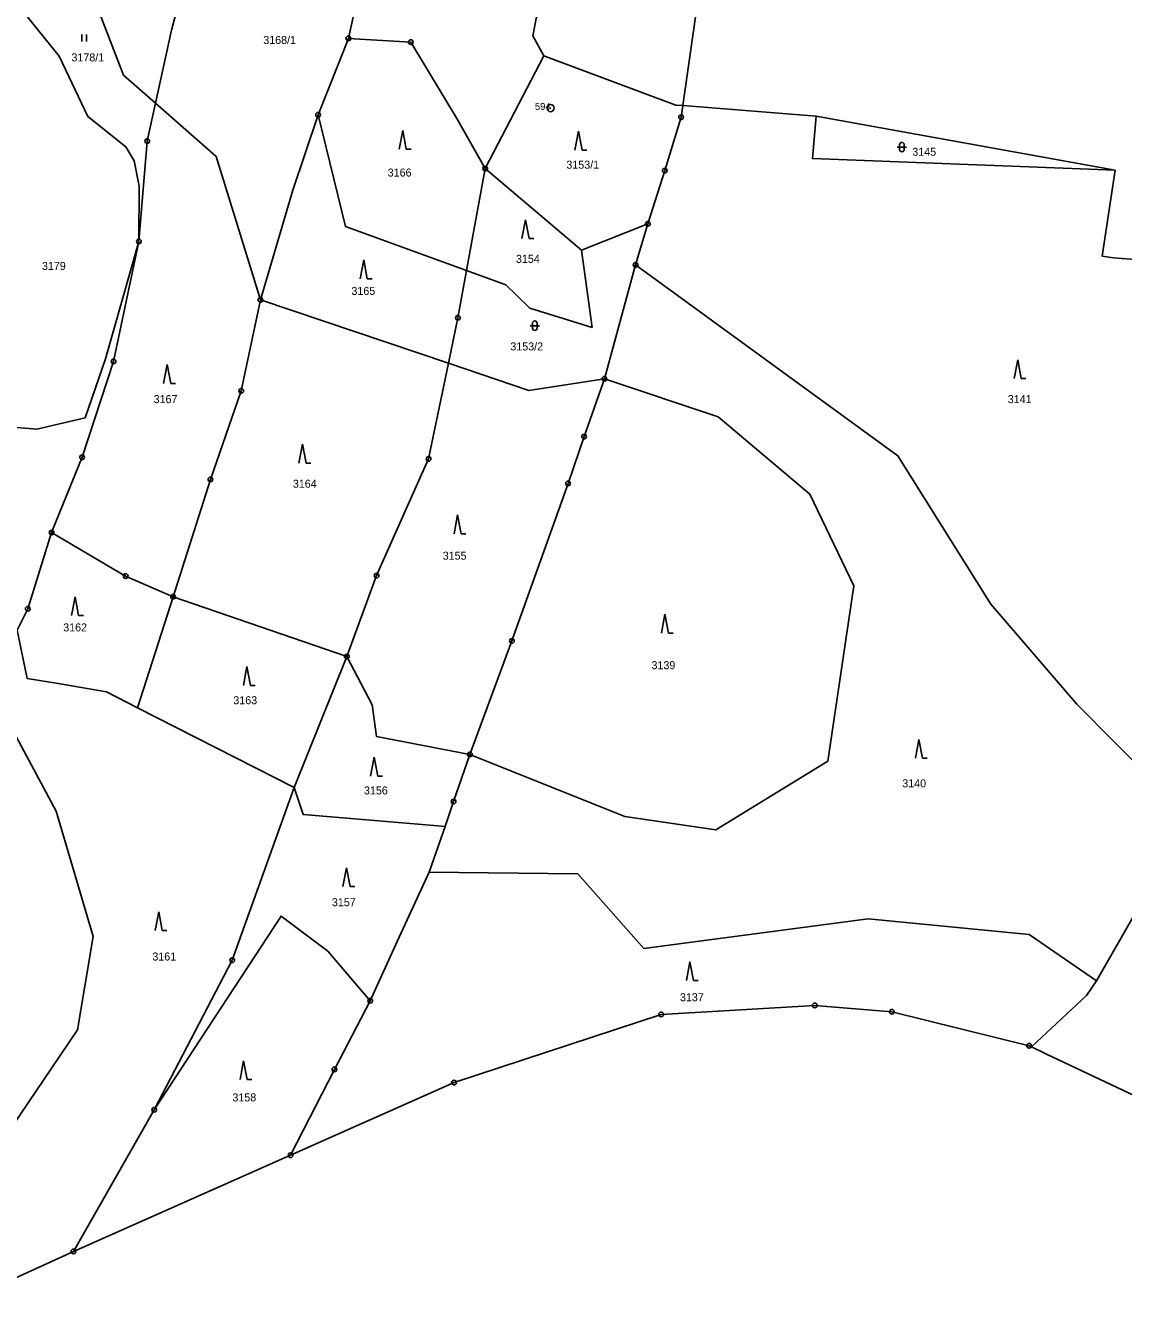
# Model space of a CAD drawing. Extents: x -644096 to -634268, y -1141430 to -1133463.
# Drawn here: x -642714.5 to -642481.2, y -1138966.1 to -1138697 of the extents above; entities that cross this region are included whole.
import ezdxf

# ---------------------------------------------------------------- set-up
doc = ezdxf.new("R2010")
doc.units = 0
for name, color, linetype in [('_CIVIL_CONSTRUCTION', 7, 'Continuous'), ('svrsek_osa_sjezdy', 7, 'Continuous'), ('svrsek_osa_VRT', 7, 'Continuous'), ('terminal_VRT', 7, 'Continuous')]:
    doc.layers.add(name, color=color, linetype=linetype)

msp = doc.modelspace()

# ---------------------------------------------------------------- linework, layer by layer
at = {"layer": '_CIVIL_CONSTRUCTION'}
for centre, radius in [((-642645.88, -1138699.76), 0.5), ((-642645.88, -1138699.76), 0.0303), ((-642632.64, -1138700.57), 0.5), ((-642632.64, -1138700.57), 0.0303), ((-642602.93, -1138714.58), 0.75), ((-642602.93, -1138714.58), 0.03), ((-642652.3, -1138715.98), 0.5), ((-642652.3, -1138715.98), 0.0303), ((-642575.21, -1138716.52), 0.5), ((-642575.21, -1138716.52), 0.0303), ((-642688.58, -1138721.57), 0.5), ((-642688.58, -1138721.57), 0.0303), ((-642616.81, -1138727.4), 0.5), ((-642616.81, -1138727.4), 0.0303), ((-642578.68, -1138727.84), 0.5), ((-642578.68, -1138727.84), 0.0303), ((-642582.26, -1138739.13), 0.5), ((-642582.26, -1138739.13), 0.0303), ((-642690.36, -1138742.88), 0.5), ((-642690.36, -1138742.88), 0.0303), ((-642584.87, -1138747.86), 0.5), ((-642584.87, -1138747.86), 0.0303), ((-642664.54, -1138755.29), 0.5), ((-642664.54, -1138755.29), 0.0303), ((-642622.62, -1138759.08), 0.5), ((-642622.62, -1138759.08), 0.0303), ((-642695.74, -1138768.37), 0.5), ((-642695.74, -1138768.37), 0.0303), ((-642591.5, -1138772.04), 0.5), ((-642591.5, -1138772.04), 0.0303), ((-642668.62, -1138774.61), 0.5), ((-642668.62, -1138774.61), 0.0303), ((-642595.82, -1138784.33), 0.5), ((-642595.82, -1138784.33), 0.0303), ((-642702.42, -1138788.72), 0.5), ((-642702.42, -1138788.72), 0.0303), ((-642628.83, -1138789.07), 0.5), ((-642628.83, -1138789.07), 0.0303), ((-642675.16, -1138793.42), 0.5), ((-642675.16, -1138793.42), 0.0303), ((-642599.2, -1138794.26), 0.5), ((-642599.2, -1138794.26), 0.0303), ((-642708.91, -1138804.72), 0.5), ((-642708.91, -1138804.72), 0.0303), ((-642693.17, -1138813.94), 0.5), ((-642693.17, -1138813.94), 0.0303), ((-642639.88, -1138813.84), 0.5), ((-642639.88, -1138813.84), 0.0303), ((-642683.11, -1138818.32), 0.5), ((-642683.11, -1138818.32), 0.0303), ((-642713.95, -1138820.9), 0.5), ((-642713.95, -1138820.9), 0.0303), ((-642611.16, -1138827.72), 0.5), ((-642611.16, -1138827.72), 0.0303), ((-642646.2, -1138831.05), 0.5), ((-642646.2, -1138831.05), 0.0303), ((-642620.07, -1138851.81), 0.5), ((-642620.07, -1138851.81), 0.0303), ((-642623.54, -1138861.84), 0.5), ((-642623.54, -1138861.84), 0.0303), ((-642670.54, -1138895.51), 0.5), ((-642670.54, -1138895.51), 0.0303), ((-642641.23, -1138904.11), 0.5), ((-642641.23, -1138904.11), 0.0303), ((-642546.82, -1138905.13), 0.5), ((-642546.82, -1138905.13), 0.0303), ((-642579.45, -1138907.03), 0.5), ((-642579.45, -1138907.03), 0.0303), ((-642530.44, -1138906.47), 0.5), ((-642530.44, -1138906.47), 0.0303), ((-642501.32, -1138913.69), 0.5), ((-642501.32, -1138913.69), 0.0303), ((-642648.84, -1138918.69), 0.5), ((-642648.84, -1138918.69), 0.0303), ((-642623.44, -1138921.5), 0.5), ((-642623.44, -1138921.5), 0.0303), ((-642687.09, -1138927.27), 0.5), ((-642687.09, -1138927.27), 0.0303), ((-642658.15, -1138936.94), 0.5), ((-642658.15, -1138936.94), 0.0303), ((-642704.25, -1138957.37), 0.5), ((-642704.25, -1138957.37), 0.0303)]:
    msp.add_circle(centre, radius, dxfattribs=at)
at = {"layer": 'svrsek_osa_sjezdy'}
for p, q in [((-642702.48, -1138700.44), (-642702.48, -1138698.94)), ((-642701.48, -1138700.44), (-642701.48, -1138698.94)), ((-642634.32, -1138719.31), (-642635.07, -1138723.31)), ((-642633.57, -1138723.31), (-642634.32, -1138719.31)), ((-642597, -1138719.47), (-642597.75, -1138723.47)), ((-642596.25, -1138723.47), (-642597, -1138719.47)), ((-642528.83, -1138722.36), (-642528.83, -1138723.36)), ((-642527.83, -1138723.36), (-642527.83, -1138722.36)), ((-642633.57, -1138723.31), (-642632.57, -1138723.31)), ((-642596.25, -1138723.47), (-642595.25, -1138723.47)), ((-642529.33, -1138722.86), (-642527.33, -1138722.86)), ((-642608.26, -1138738.28), (-642609.01, -1138742.28)), ((-642607.51, -1138742.28), (-642608.26, -1138738.28)), ((-642607.51, -1138742.28), (-642606.51, -1138742.28)), ((-642642.6, -1138746.81), (-642643.35, -1138750.81)), ((-642641.85, -1138750.81), (-642642.6, -1138746.81)), ((-642641.85, -1138750.81), (-642640.85, -1138750.81)), ((-642606.78, -1138760.28), (-642606.78, -1138761.28)), ((-642605.78, -1138761.28), (-642605.78, -1138760.28)), ((-642607.28, -1138760.78), (-642605.28, -1138760.78)), ((-642503.74, -1138768), (-642504.49, -1138772)), ((-642502.99, -1138772), (-642503.74, -1138768)), ((-642684.35, -1138769.03), (-642685.1, -1138773.03)), ((-642683.6, -1138773.03), (-642684.35, -1138769.03)), ((-642683.6, -1138773.03), (-642682.6, -1138773.03)), ((-642502.99, -1138772), (-642501.99, -1138772)), ((-642655.62, -1138785.97), (-642656.37, -1138789.97)), ((-642654.87, -1138789.97), (-642655.62, -1138785.97)), ((-642654.87, -1138789.97), (-642653.87, -1138789.97)), ((-642622.69, -1138800.97), (-642623.44, -1138804.97)), ((-642621.94, -1138804.97), (-642622.69, -1138800.97)), ((-642621.94, -1138804.97), (-642620.94, -1138804.97)), ((-642703.9, -1138818.35), (-642704.65, -1138822.35)), ((-642703.15, -1138822.35), (-642703.9, -1138818.35)), ((-642703.15, -1138822.35), (-642702.15, -1138822.35)), ((-642578.66, -1138822.04), (-642579.41, -1138826.04)), ((-642577.91, -1138826.04), (-642578.66, -1138822.04)), ((-642577.91, -1138826.04), (-642576.91, -1138826.04)), ((-642667.42, -1138833.17), (-642668.17, -1138837.17)), ((-642666.67, -1138837.17), (-642667.42, -1138833.17)), ((-642666.67, -1138837.17), (-642665.67, -1138837.17)), ((-642524.71, -1138848.64), (-642525.46, -1138852.64)), ((-642523.96, -1138852.64), (-642524.71, -1138848.64)), ((-642640.4, -1138852.43), (-642641.15, -1138856.43)), ((-642639.65, -1138856.43), (-642640.4, -1138852.43)), ((-642523.96, -1138852.64), (-642522.96, -1138852.64)), ((-642639.65, -1138856.43), (-642638.65, -1138856.43)), ((-642646.27, -1138875.88), (-642647.02, -1138879.88)), ((-642645.52, -1138879.88), (-642646.27, -1138875.88)), ((-642645.52, -1138879.88), (-642644.52, -1138879.88)), ((-642686.14, -1138885.23), (-642686.89, -1138889.23)), ((-642685.39, -1138889.23), (-642686.14, -1138885.23)), ((-642685.39, -1138889.23), (-642684.39, -1138889.23)), ((-642573.35, -1138895.84), (-642574.1, -1138899.84)), ((-642572.6, -1138899.84), (-642573.35, -1138895.84)), ((-642572.6, -1138899.84), (-642571.6, -1138899.84)), ((-642668.12, -1138916.86), (-642668.87, -1138920.86)), ((-642667.37, -1138920.86), (-642668.12, -1138916.86)), ((-642667.37, -1138920.86), (-642666.37, -1138920.86))]:
    msp.add_line(p, q, dxfattribs=at)
for centre, start, end in [((-642528.33, -1138722.36), 0, 180), ((-642528.33, -1138723.36), 180, 359.9879), ((-642606.28, -1138760.28), 0, 180), ((-642606.28, -1138761.28), 180, 359.9879)]:
    msp.add_arc(centre, 0.5, start, end, dxfattribs=at)
at = {"layer": 'terminal_VRT'}
for p, q in [((-642645.88, -1138699.76), (-642652.3, -1138715.98)), ((-642616.81, -1138727.4), (-642604.39, -1138703.46)), ((-642546.56, -1138716.32), (-642574.86, -1138714.05)), ((-642483.03, -1138727.78), (-642546.56, -1138716.32)), ((-642616.81, -1138727.4), (-642620.78, -1138749.06)), ((-642616.81, -1138727.4), (-642596.37, -1138744.77)), ((-642596.37, -1138744.77), (-642582.26, -1138739.13)), ((-642582.26, -1138739.13), (-642584.87, -1138747.86)), ((-642591.5, -1138772.04), (-642584.87, -1138747.86)), ((-642624.63, -1138768.77), (-642664.54, -1138755.29)), ((-642690.64, -1138841.91), (-642683.11, -1138818.32)), ((-642646.2, -1138831.05), (-642683.11, -1138818.32)), ((-642646.2, -1138831.05), (-642657.38, -1138858.85)), ((-642657.38, -1138858.85), (-642690.64, -1138841.91)), ((-642620.07, -1138851.81), (-642587.16, -1138864.97)), ((-642628.69, -1138876.82), (-642625.35, -1138867.11)), ((-642477.88, -1138883.99), (-642486.97, -1138899.89)), ((-642579.45, -1138907.03), (-642623.44, -1138921.5)), ((-642497.6, -1138915.45), (-642500.83, -1138913.92)), ((-642455.7, -1138935.28), (-642497.6, -1138915.45)), ((-642623.44, -1138921.5), (-642658.15, -1138936.94)), ((-642687.09, -1138927.27), (-642704.25, -1138957.37)), ((-642658.15, -1138936.94), (-642704.25, -1138957.37)), ((-642704.25, -1138957.37), (-642723.41, -1138966.11))]:
    msp.add_line(p, q, dxfattribs=at)
for points in [[(-642574.86, -1138714.05), (-642570.7, -1138684.73), (-642568.06, -1138665.2), (-642565.1, -1138642.8), (-642562.96, -1138627.16), (-642560.35, -1138608.81), (-642559.81, -1138604.94), (-642557.51, -1138588.49), (-642555.13, -1138571.43), (-642549.63, -1138534.3), (-642546.34, -1138512.94)], [(-642632.13, -1138623.26), (-642620.02, -1138621.16), (-642624.82, -1138653.68), (-642619.73, -1138660.82), (-642605.51, -1138667.18), (-642602.64, -1138668.05), (-642601.46, -1138694.21), (-642605.92, -1138695.16), (-642606.71, -1138699.26), (-642604.39, -1138703.46)], [(-642636.79, -1138656.07), (-642639.74, -1138671.65), (-642645.88, -1138699.76)], [(-642713.99, -1138683.32), (-642711.16, -1138686.26), (-642698.41, -1138695.14), (-642693.62, -1138707.58), (-642686.83, -1138713.53)], [(-642680.71, -1138687.93), (-642683.44, -1138698), (-642686.83, -1138713.53)], [(-642714.99, -1138694.02), (-642707.28, -1138703.54), (-642701.21, -1138716.36), (-642693.15, -1138722.82), (-642691.36, -1138725.75), (-642690.32, -1138731.15), (-642690.36, -1138742.88)], [(-642645.88, -1138699.76), (-642632.64, -1138700.57), (-642622.87, -1138716.79), (-642616.81, -1138727.4)], [(-642604.39, -1138703.46), (-642576.36, -1138713.93), (-642574.86, -1138714.05)], [(-642686.83, -1138713.53), (-642688.58, -1138721.57), (-642690.36, -1138742.88)], [(-642664.54, -1138755.29), (-642673.92, -1138724.85), (-642686.83, -1138713.53)], [(-642574.86, -1138714.05), (-642575.21, -1138716.52), (-642578.68, -1138727.84), (-642582.26, -1138739.13)], [(-642652.3, -1138715.98), (-642657.64, -1138731.99), (-642664.54, -1138755.29)], [(-642620.78, -1138749.06), (-642646.49, -1138739.68), (-642652.3, -1138715.98)], [(-642483.03, -1138727.78), (-642547.28, -1138725.29), (-642546.56, -1138716.32)], [(-642449.11, -1138749), (-642483.4, -1138746.4), (-642485.77, -1138746.04), (-642483.03, -1138727.78)], [(-642690.36, -1138742.88), (-642697.45, -1138767.81), (-642701.8, -1138780.31), (-642712.04, -1138782.77), (-642722.34, -1138781.93), (-642733.15, -1138777.02)], [(-642690.36, -1138742.88), (-642695.74, -1138768.37), (-642702.42, -1138788.72), (-642708.91, -1138804.72)], [(-642596.37, -1138744.77), (-642594.11, -1138761.15), (-642607.31, -1138757.09), (-642612.46, -1138752.1), (-642620.78, -1138749.06)], [(-642620.78, -1138749.06), (-642622.62, -1138759.08), (-642624.63, -1138768.77)], [(-642584.87, -1138747.86), (-642529.18, -1138788.41), (-642509.44, -1138819.9), (-642491.17, -1138841.12), (-642467.22, -1138865.33)], [(-642664.54, -1138755.29), (-642668.62, -1138774.61), (-642675.16, -1138793.42), (-642683.11, -1138818.32)], [(-642624.63, -1138768.77), (-642628.83, -1138789.07), (-642639.88, -1138813.84), (-642646.2, -1138831.05)], [(-642624.63, -1138768.77), (-642607.55, -1138774.53), (-642591.5, -1138772.04)], [(-642620.07, -1138851.81), (-642611.16, -1138827.72), (-642599.2, -1138794.26), (-642595.82, -1138784.33), (-642591.5, -1138772.04)], [(-642544.08, -1138853.24), (-642538.56, -1138816), (-642547.91, -1138796.53), (-642567.37, -1138780.13), (-642591.5, -1138772.04)], [(-642708.91, -1138804.72), (-642713.95, -1138820.9), (-642716.22, -1138825.42)], [(-642683.11, -1138818.32), (-642693.17, -1138813.94), (-642708.91, -1138804.72)], [(-642690.64, -1138841.91), (-642697.23, -1138838.56), (-642707.06, -1138836.84), (-642714.11, -1138835.69), (-642716.22, -1138825.42)], [(-642646.2, -1138831.05), (-642640.85, -1138841.32), (-642639.87, -1138848.03), (-642620.07, -1138851.81)], [(-642731.54, -1138961.21), (-642721, -1138936.27), (-642703.42, -1138910.32), (-642700.1, -1138890.48), (-642707.9, -1138863.84), (-642722.24, -1138837.31)], [(-642625.35, -1138867.11), (-642623.54, -1138861.84), (-642620.07, -1138851.81)], [(-642587.16, -1138864.97), (-642567.84, -1138867.8), (-642544.08, -1138853.24)], [(-642657.38, -1138858.85), (-642670.54, -1138895.51), (-642687.09, -1138927.27)], [(-642657.38, -1138858.85), (-642655.48, -1138864.54), (-642626.87, -1138866.98), (-642625.35, -1138867.11)], [(-642628.69, -1138876.82), (-642635.51, -1138891.55), (-642641.23, -1138904.11)], [(-642486.97, -1138899.89), (-642501.32, -1138890.07), (-642535.51, -1138886.72), (-642583.12, -1138893), (-642597.12, -1138877.2), (-642628.69, -1138876.82)], [(-642687.09, -1138927.27), (-642660.17, -1138886.15), (-642650.21, -1138893.61), (-642641.23, -1138904.11)], [(-642486.97, -1138899.89), (-642489.14, -1138903.04), (-642500.83, -1138913.92)], [(-642641.23, -1138904.11), (-642648.84, -1138918.69), (-642658.15, -1138936.94)], [(-642500.83, -1138913.92), (-642501.32, -1138913.69), (-642530.44, -1138906.47), (-642546.82, -1138905.13), (-642579.45, -1138907.03)]]:
    msp.add_lwpolyline(points, dxfattribs=at)

# ---------------------------------------------------------------- texts
at = {"layer": '_CIVIL_CONSTRUCTION'}
msp.add_text('594', height=1.5, dxfattribs=at).set_placement((-642606.27, -1138714.96))
at = {"layer": 'svrsek_osa_VRT'}
for s, p in [('3168/1', (-642663.95, -1138700.96)), ('3178/1', (-642704.68, -1138704.66)), ('3145', (-642526.12, -1138724.69)), ('3166', (-642637.52, -1138729.11)), ('3153/1', (-642599.58, -1138727.44)), ('3154', (-642610.29, -1138747.43)), ('3179', (-642710.95, -1138748.94)), ('3165', (-642645.22, -1138754.24)), ('3153/2', (-642611.48, -1138766.03)), ('3167', (-642687.23, -1138777.22)), ('3141', (-642505.86, -1138777.22)), ('3164', (-642657.66, -1138795.19)), ('3155', (-642625.84, -1138810.47)), ('3162', (-642706.43, -1138825.7)), ('3139', (-642581.5, -1138833.72)), ('3163', (-642670.3, -1138841.16)), ('3140', (-642528.25, -1138858.81)), ('3156', (-642642.56, -1138860.32)), ('3157', (-642649.37, -1138884.05)), ('3161', (-642687.5, -1138895.58)), ('3137', (-642575.46, -1138904.23)), ('3158', (-642670.5, -1138925.5))]:
    msp.add_text(s, height=1.7, dxfattribs=at).set_placement(p)

doc.saveas('drawing.dxf')
